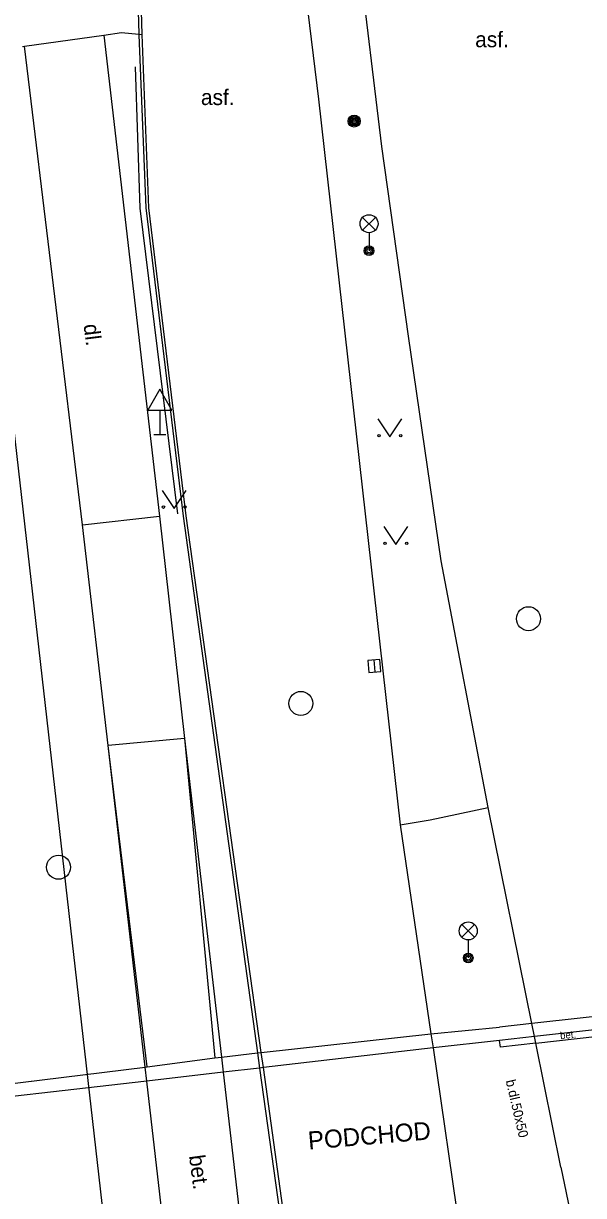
# Model space of a CAD drawing. Extents: x -599951 to -598963, y -1164095 to -1162939.
# Drawn here: x -599212.43 to -599189.11, y -1163419.86 to -1163371.01 of the extents above; entities that cross this region are included whole.
import ezdxf

# ---------------------------------------------------------------- set-up
doc = ezdxf.new("R2010")
doc.units = 0
for name, color, linetype in [('Level 10', 7, 'Continuous'), ('Level 11', 7, 'Continuous'), ('Level 13', 7, 'Continuous'), ('Level 25', 7, 'Continuous'), ('Level 27', 7, 'Continuous'), ('Level 33', 7, 'Continuous'), ('Level 34', 7, 'Continuous'), ('Level 36', 7, 'Continuous'), ('Level 40', 7, 'Continuous'), ('Level 41', 7, 'Continuous'), ('Level 9', 7, 'Continuous')]:
    doc.layers.add(name, color=color, linetype=linetype)

msp = doc.modelspace()

# ---------------------------------------------------------------- linework, layer by layer
at = {"layer": 'Level 10'}
for points in [[(-599207.49, -1163371.47), (-599207.56, -1163369.03), (-599207.95, -1163364.98), (-599210.95, -1163338.75), (-599211.93, -1163328.46), (-599212.74, -1163319.92), (-599213.31, -1163313.95), (-599213.32, -1163313.85)], [(-599206.43, -1163318.35), (-599205.49, -1163327.48), (-599205.39, -1163328.46), (-599203.47, -1163346.61), (-599200.82, -1163368.58), (-599200.15, -1163374.17), (-599196.74, -1163404.41)], [(-599196.39, -1163384.04), (-599197.5, -1163376.14), (-599198.46, -1163368.18)], [(-599202.53, -1163413.9), (-599205.65, -1163391.53), (-599207.21, -1163378.69), (-599207.49, -1163371.47)], [(-599195.03, -1163393.41), (-599196.39, -1163384.04)], [(-599191.26, -1163412.69), (-599193.08, -1163403.69), (-599195.03, -1163393.41)], [(-599196.74, -1163404.41), (-599195.46, -1163413.13)], [(-599195.46, -1163413.13), (-599195.37, -1163413.71)], [(-599191.15, -1163413.24), (-599191.26, -1163412.69)], [(-599191.09, -1163413.51), (-599191.15, -1163413.24)], [(-599190.05, -1163418.68), (-599191.09, -1163413.51)], [(-599202.44, -1163414.53), (-599202.53, -1163413.9)], [(-599195.37, -1163413.71), (-599194.24, -1163421.49)], [(-599201.36, -1163422.3), (-599202.44, -1163414.53)], [(-599190.05, -1163418.68), (-599189.61, -1163420.82)]]:
    msp.add_lwpolyline(points, dxfattribs=at)
at = {"layer": 'Level 11'}
for points in [[(-599212.39, -1163371.96), (-599209.09, -1163371.5)], [(-599209.09, -1163371.5), (-599208.35, -1163371.39), (-599207.62, -1163371.46)], [(-599209.09, -1163371.5), (-599206.76, -1163391.55)], [(-599207.62, -1163371.46), (-599207.49, -1163371.47)], [(-599212.47, -1163371.97), (-599212.39, -1163371.96)], [(-599209.97, -1163391.91), (-599212.39, -1163371.96)], [(-599209.97, -1163391.91), (-599206.76, -1163391.55)], [(-599206.76, -1163391.55), (-599205.72, -1163400.81)], [(-599208.9, -1163401.1), (-599209.97, -1163391.91)], [(-599205.72, -1163400.81), (-599204.46, -1163414.12)], [(-599205.72, -1163400.81), (-599204.19, -1163414.09)], [(-599207.28, -1163414.5), (-599208.9, -1163401.1)], [(-599207.36, -1163414.51), (-599208.9, -1163401.1)], [(-599195.5, -1163404.2), (-599193.08, -1163403.69)], [(-599196.74, -1163404.41), (-599195.5, -1163404.2)], [(-599182.58, -1163411.74), (-599191.26, -1163412.69)], [(-599182.52, -1163412.28), (-599191.15, -1163413.24)], [(-599191.09, -1163413.51), (-599182.49, -1163412.54)], [(-599202.53, -1163413.9), (-599195.46, -1163413.13)], [(-599195.46, -1163413.13), (-599192.6, -1163412.84)], [(-599191.26, -1163412.69), (-599192.6, -1163412.84)], [(-599192.61, -1163413.4), (-599195.37, -1163413.71)], [(-599191.15, -1163413.24), (-599192.61, -1163413.4)], [(-599192.57, -1163413.68), (-599192.61, -1163413.4)], [(-599191.09, -1163413.51), (-599192.57, -1163413.68)], [(-599204.46, -1163414.12), (-599204.19, -1163414.09)], [(-599204.19, -1163414.09), (-599202.69, -1163413.92)], [(-599204.19, -1163414.09), (-599204.12, -1163414.72)], [(-599202.69, -1163413.92), (-599202.53, -1163413.9)], [(-599195.37, -1163413.71), (-599202.44, -1163414.53)], [(-599216.85, -1163415.68), (-599207.36, -1163414.51)], [(-599207.36, -1163414.51), (-599207.28, -1163414.5)], [(-599207.29, -1163415.09), (-599207.36, -1163414.51)], [(-599207.28, -1163414.5), (-599204.46, -1163414.12)], [(-599202.6, -1163414.55), (-599204.12, -1163414.72)], [(-599202.44, -1163414.53), (-599202.6, -1163414.55)], [(-599207.29, -1163415.09), (-599216.79, -1163416.18)], [(-599204.12, -1163414.72), (-599207.29, -1163415.09)], [(-599204.11, -1163442.72), (-599205.65, -1163429.37), (-599206.385, -1163422.95), (-599207.29, -1163415.09)], [(-599204.12, -1163414.72), (-599203.216, -1163422.54), (-599200.93, -1163442.32)]]:
    msp.add_lwpolyline(points, dxfattribs=at)
at = {"layer": 'Level 13'}
msp.add_lwpolyline([(-599222.94, -1163267.2), (-599220.64, -1163310.52), (-599217.22, -1163348.54), (-599213.85, -1163379.17), (-599204.7, -1163459.51)], dxfattribs=at)
at = {"layer": 'Level 25'}
for radius in [0.25, 0.2, 0.15, 0.1, 0.05]:
    msp.add_circle((-599198.66, -1163375.08), radius, dxfattribs=at)
at = {"layer": 'Level 27'}
msp.add_line((-599197.838, -1163397.541), (-599197.802, -1163398.039), dxfattribs=at)
msp.add_lwpolyline([(-599198.088, -1163397.559), (-599198.051, -1163398.058), (-599197.552, -1163398.021), (-599197.589, -1163397.522)], close=True, dxfattribs=at)
for centre in [(-599191.4, -1163395.82), (-599200.88, -1163399.35), (-599210.97, -1163406.18)]:
    msp.add_circle(centre, 0.5, dxfattribs=at)
at = {"layer": 'Level 33'}
for p, q in [((-599198.305, -1163379.62), (-599197.775, -1163379.09)), ((-599198.305, -1163379.09), (-599197.775, -1163379.62)), ((-599198.04, -1163379.73), (-599198.04, -1163380.48)), ((-599194.175, -1163409.1), (-599193.645, -1163408.57)), ((-599194.175, -1163408.57), (-599193.645, -1163409.1)), ((-599193.91, -1163409.21), (-599193.91, -1163409.96))]:
    msp.add_line(p, q, dxfattribs=at)
for centre, radius in [((-599198.04, -1163379.355), 0.375), ((-599198.04, -1163380.48), 0.2), ((-599198.04, -1163380.48), 0.145), ((-599198.04, -1163380.48), 0.0876), ((-599193.91, -1163408.835), 0.375), ((-599193.91, -1163409.96), 0.2), ((-599193.91, -1163409.96), 0.145), ((-599193.91, -1163409.96), 0.0876)]:
    msp.add_circle(centre, radius, dxfattribs=at)
at = {"layer": 'Level 34'}
for p, q in [((-599206.75, -1163387.122), (-599206.75, -1163388.14)), ((-599207, -1163388.14), (-599206.5, -1163388.14))]:
    msp.add_line(p, q, dxfattribs=at)
msp.add_lwpolyline([(-599207.25, -1163387.122), (-599206.25, -1163387.122), (-599206.75, -1163386.256)], close=True, dxfattribs=at)
at = {"layer": 'Level 36'}
for points in [[(-599197.67, -1163387.49), (-599197.17, -1163388.24), (-599196.67, -1163387.49)], [(-599206.65, -1163390.47), (-599206.15, -1163391.22), (-599205.65, -1163390.47)], [(-599197.42, -1163391.98), (-599196.92, -1163392.73), (-599196.42, -1163391.98)]]:
    msp.add_lwpolyline(points, dxfattribs=at)
for centre in [(-599197.62, -1163388.19), (-599196.721, -1163388.19), (-599206.6, -1163391.17), (-599205.701, -1163391.17), (-599197.37, -1163392.68), (-599196.471, -1163392.68)]:
    msp.add_circle(centre, 0.05, dxfattribs=at)
at = {"layer": 'Level 9'}
for points in [[(-599213.45, -1163313.86), (-599213.44, -1163313.96), (-599211.08, -1163338.78), (-599208.08, -1163364.99), (-599207.69, -1163369.05), (-599207.62, -1163371.46)], [(-599207.62, -1163371.46), (-599207.62, -1163371.48), (-599207.34, -1163378.7), (-599205.78, -1163391.55), (-599202.69, -1163413.92)], [(-599207.78, -1163372.81), (-599207.59, -1163378.71), (-599206.02, -1163391.45)], [(-599205.72, -1163400.81), (-599208.9, -1163401.1)], [(-599202.69, -1163413.92), (-599202.6, -1163414.55)], [(-599202.6, -1163414.55), (-599201.52, -1163422.32)]]:
    msp.add_lwpolyline(points, dxfattribs=at)

# ---------------------------------------------------------------- texts
at = {"layer": 'Level 40'}
for p in [(-599193.62, -1163372), (-599205.04, -1163374.41)]:
    msp.add_text('asf.', height=0.65, dxfattribs=at).set_placement(p)
for s, height, rotation, p in [('dl.', 0.65, 277.13, (-599209.93, -1163383.57)), ('bet.', 0.3, 6, (-599190.07, -1163413.35)), ('b.dl.50x50', 0.4, 283.16, (-599192.35, -1163415.08)), ('bet.', 0.65, 277.64, (-599205.54, -1163418.21))]:
    msp.add_text(s, height=height, rotation=rotation, dxfattribs=at).set_placement(p)
at = {"layer": 'Level 41'}
msp.add_text('PODCHOD', height=0.75, rotation=4.81, dxfattribs=at).set_placement((-599200.55, -1163417.95))

doc.saveas('drawing.dxf')
